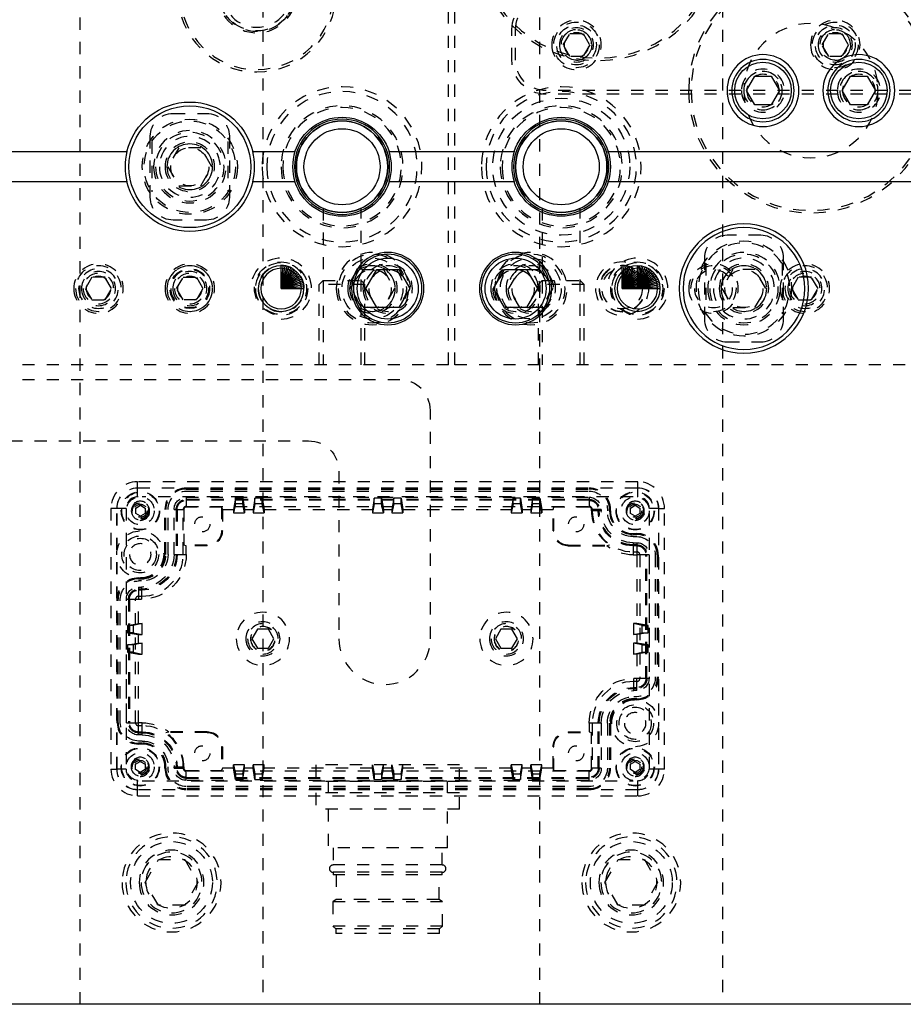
# Model space of a CAD drawing. Header units: inches. Extents: x 3 to 351, y 4 to 271.
# Tile 516 of 530: x 305.42 to 312.67, y 146.17 to 154.26. Entities that reach past the tile are written whole.
import ezdxf

# ---------------------------------------------------------------- set-up
doc = ezdxf.new("R2010")
doc.units = ezdxf.units.IN
doc.header["$LTSCALE"] = 0.5
doc.header["$MEASUREMENT"] = 0
doc.linetypes.add('HIDDEN', pattern=[0.225, 0.15, -0.075])
doc.layers.add('MFB', color=7, linetype='Continuous')

msp = doc.modelspace()

# ---------------------------------------------------------------- linework, layer by layer
at = {"layer": 'MFB', "color": 254, "linetype": 'HIDDEN'}
for p, q in [((305.9125, 146.1736), (305.9125, 166.1736)), ((307.4125, 166.1736), (307.4125, 146.1736)), ((309.6875, 146.1736), (309.6875, 166.1736)), ((311.1875, 166.1736), (311.1875, 146.1736)), ((308.9375, 151.4236), (308.9375, 160.9236)), ((308.9875, 151.4236), (308.9875, 160.9236)), ((309.4575, 153.9236), (309.4575, 154.1736)), ((309.4875, 153.9236), (309.4875, 154.1736)), ((309.8793, 154.0486), (309.9334, 154.1423)), ((309.9334, 154.1423), (310.0416, 154.1423)), ((310.0416, 154.1423), (310.0958, 154.0486)), ((312.0043, 154.0486), (312.0584, 154.1423)), ((312.0584, 154.1423), (312.1666, 154.1423)), ((312.1666, 154.1423), (312.2208, 154.0486)), ((309.9334, 153.9548), (309.8793, 154.0486)), ((310.0958, 154.0486), (310.0416, 153.9548)), ((312.0584, 153.9548), (312.0043, 154.0486)), ((312.2208, 154.0486), (312.1666, 153.9548)), ((310.0416, 153.9548), (309.9334, 153.9548)), ((312.1666, 153.9548), (312.0584, 153.9548)), ((316.3375, 153.6736), (309.7375, 153.6736)), ((316.3375, 153.6436), (309.7375, 153.6436)), ((306.675, 153.4861), (306.95, 153.4861)), ((306.4875, 152.7986), (306.4875, 153.2986)), ((306.5, 153.2559), (306.5, 152.8413)), ((307.125, 153.2559), (307.125, 152.8413)), ((307.1375, 153.2986), (307.1375, 152.7986)), ((306.7223, 153.2048), (306.6321, 153.0486)), ((306.9027, 153.2048), (306.7223, 153.2048)), ((306.9929, 153.0486), (306.9027, 153.2048)), ((306.6321, 153.0486), (306.7223, 152.8923)), ((306.9027, 152.8923), (306.9929, 153.0486)), ((306.7223, 152.8923), (306.9027, 152.8923)), ((307.9063, 152.7076), (307.9063, 151.4236)), ((308.2188, 151.4236), (308.2188, 152.7076)), ((309.7063, 152.7076), (309.7063, 151.4236)), ((310.0188, 151.4236), (310.0188, 152.7076)), ((306.95, 152.6111), (306.675, 152.6111)), ((311.5, 152.4861), (311.225, 152.4861)), ((311.0375, 152.2986), (311.0375, 151.7986)), ((311.6875, 151.7986), (311.6875, 152.2986)), ((308.1321, 152.0486), (308.2223, 152.2048)), ((308.2223, 152.2048), (308.3473, 152.2048)), ((308.4027, 152.2048), (308.4929, 152.0486)), ((309.4321, 152.0486), (309.5223, 152.2048)), ((309.5777, 152.2048), (309.7027, 152.2048)), ((309.7027, 152.2048), (309.7929, 152.0486)), ((311.05, 152.2559), (311.05, 151.8413)), ((311.2723, 152.2048), (311.1821, 152.0486)), ((311.4527, 152.2048), (311.2723, 152.2048)), ((311.5429, 152.0486), (311.4527, 152.2048)), ((311.675, 152.2559), (311.675, 151.8413)), ((306.0084, 152.1423), (305.9543, 152.0486)), ((306.1166, 152.1423), (306.0084, 152.1423)), ((306.1708, 152.0486), (306.1166, 152.1423)), ((306.7043, 152.0486), (306.7584, 152.1423)), ((306.7584, 152.1423), (306.8666, 152.1423)), ((306.8666, 152.1423), (306.9208, 152.0486)), ((307.9063, 152.1139), (307.875, 152.0827)), ((307.9063, 152.1139), (308.2188, 152.1139)), ((308.2188, 152.1139), (308.25, 152.0827)), ((309.7063, 152.1139), (309.675, 152.0827)), ((309.7063, 152.1139), (310.0188, 152.1139)), ((310.0188, 152.1139), (310.05, 152.0827)), ((311.8084, 152.1423), (311.7543, 152.0486)), ((311.9166, 152.1423), (311.8084, 152.1423)), ((311.9708, 152.0486), (311.9166, 152.1423)), ((305.9543, 152.0486), (306.0084, 151.9548)), ((306.1166, 151.9548), (306.1708, 152.0486)), ((306.7584, 151.9548), (306.7043, 152.0486)), ((306.9208, 152.0486), (306.8666, 151.9548)), ((307.875, 151.4236), (307.875, 152.0827)), ((308.25, 152.0827), (307.875, 152.0827)), ((308.2223, 151.8923), (308.1321, 152.0486)), ((308.25, 151.4236), (308.25, 152.0827)), ((308.4929, 152.0486), (308.4027, 151.8923)), ((309.5223, 151.8923), (309.4321, 152.0486)), ((309.675, 151.4236), (309.675, 152.0827)), ((310.05, 152.0827), (309.675, 152.0827)), ((309.7929, 152.0486), (309.7027, 151.8923)), ((310.05, 151.4236), (310.05, 152.0827)), ((311.1821, 152.0486), (311.2723, 151.8923)), ((311.4527, 151.8923), (311.5429, 152.0486)), ((311.7543, 152.0486), (311.8084, 151.9548)), ((311.9166, 151.9548), (311.9708, 152.0486)), ((306.0084, 151.9548), (306.1166, 151.9548)), ((306.8666, 151.9548), (306.7584, 151.9548)), ((311.8084, 151.9548), (311.9166, 151.9548)), ((308.3473, 151.8923), (308.2223, 151.8923)), ((309.7027, 151.8923), (309.5777, 151.8923)), ((311.2723, 151.8923), (311.4527, 151.8923)), ((311.225, 151.6111), (311.5, 151.6111)), ((308.9375, 151.4236), (295.4875, 151.4236)), ((317.0875, 151.4236), (308.9875, 151.4236)), ((308.5375, 151.2986), (295.7375, 151.2986)), ((308.7875, 149.1736), (308.7875, 151.0486)), ((295.7375, 150.7986), (307.7875, 150.7986)), ((308.0375, 150.5486), (308.0375, 149.1736)), ((310.491, 150.4626), (306.384, 150.4626)), ((306.384, 150.4126), (306.384, 150.4626)), ((306.384, 150.4133), (310.491, 150.4133)), ((306.384, 150.3383), (306.384, 150.4126)), ((306.384, 150.4126), (310.491, 150.4126)), ((306.7835, 150.4106), (310.0915, 150.4106)), ((310.491, 150.4126), (310.491, 150.4626)), ((310.491, 150.3383), (310.491, 150.4126)), ((306.3886, 150.3383), (306.384, 150.3383)), ((310.4526, 150.3383), (306.4225, 150.3383)), ((306.7835, 150.4031), (310.0915, 150.4031)), ((306.7835, 150.3856), (310.0915, 150.3856)), ((306.7835, 150.3356), (306.7835, 150.2554)), ((306.7835, 150.3356), (310.0915, 150.3356)), ((307.187, 150.3277), (307.1716, 150.2359)), ((307.247, 150.3277), (307.187, 150.3277)), ((307.187, 150.2806), (307.187, 150.3277)), ((307.247, 150.3277), (307.2625, 150.2359)), ((307.247, 150.2806), (307.247, 150.3277)), ((307.347, 150.3277), (307.3316, 150.2359)), ((307.407, 150.3277), (307.347, 150.3277)), ((307.347, 150.2806), (307.347, 150.3277)), ((307.407, 150.3277), (307.4225, 150.2359)), ((307.407, 150.2806), (307.407, 150.3277)), ((308.327, 150.3277), (308.3116, 150.2359)), ((308.387, 150.3277), (308.327, 150.3277)), ((308.327, 150.2806), (308.327, 150.3277)), ((308.387, 150.3277), (308.4025, 150.2359)), ((308.387, 150.2806), (308.387, 150.3277)), ((308.487, 150.3277), (308.4716, 150.2359)), ((308.547, 150.3277), (308.487, 150.3277)), ((308.487, 150.2806), (308.487, 150.3277)), ((308.547, 150.3277), (308.5625, 150.2359)), ((308.547, 150.2806), (308.547, 150.3277)), ((309.467, 150.3277), (309.4516, 150.2359)), ((309.527, 150.3277), (309.467, 150.3277)), ((309.467, 150.2806), (309.467, 150.3277)), ((309.527, 150.3277), (309.5425, 150.2359)), ((309.527, 150.2806), (309.527, 150.3277)), ((309.627, 150.3277), (309.6116, 150.2359)), ((309.687, 150.3277), (309.627, 150.3277)), ((309.627, 150.2806), (309.627, 150.3277)), ((309.687, 150.3277), (309.7025, 150.2359)), ((309.687, 150.2806), (309.687, 150.3277)), ((310.0915, 150.3356), (310.0915, 150.2554)), ((310.491, 150.3383), (310.4865, 150.3383)), ((306.368, 150.2471), (306.407, 150.2697)), ((306.368, 150.202), (306.368, 150.2471)), ((306.407, 150.2697), (306.4461, 150.2471)), ((306.4461, 150.2471), (306.4461, 150.202)), ((310.0915, 150.3181), (306.7835, 150.3181)), ((310.0915, 150.3106), (306.7835, 150.3106)), ((306.7835, 150.2606), (310.0915, 150.2606)), ((307.0735, 150.2554), (306.7835, 150.2554)), ((307.0735, 150.2554), (307.08, 150.2359)), ((307.0735, 150.2554), (307.0735, 150.0611)), ((307.187, 150.2806), (307.1716, 150.2086)), ((307.247, 150.2806), (307.187, 150.2806)), ((307.2625, 150.2086), (307.247, 150.2806)), ((307.347, 150.2806), (307.3316, 150.2086)), ((307.407, 150.2806), (307.347, 150.2806)), ((307.4225, 150.2086), (307.407, 150.2806)), ((308.327, 150.2806), (308.3116, 150.2086)), ((308.387, 150.2806), (308.327, 150.2806)), ((308.4025, 150.2086), (308.387, 150.2806)), ((308.487, 150.2806), (308.4716, 150.2086)), ((308.547, 150.2806), (308.487, 150.2806)), ((308.5625, 150.2086), (308.547, 150.2806)), ((309.467, 150.2806), (309.4516, 150.2086)), ((309.527, 150.2806), (309.467, 150.2806)), ((309.5425, 150.2086), (309.527, 150.2806)), ((309.627, 150.2806), (309.6116, 150.2086)), ((309.687, 150.2806), (309.627, 150.2806)), ((309.7025, 150.2086), (309.687, 150.2806)), ((309.795, 150.2359), (309.8015, 150.2554)), ((310.0915, 150.2554), (309.8015, 150.2554)), ((309.8015, 150.0611), (309.8015, 150.2554)), ((310.4305, 150.2471), (310.4695, 150.2697)), ((310.4305, 150.202), (310.4305, 150.2471)), ((310.4695, 150.2697), (310.5086, 150.2471)), ((310.5086, 150.2471), (310.5086, 150.202)), ((306.165, 150.2436), (306.165, 148.1036)), ((306.215, 150.2436), (306.165, 150.2436)), ((306.2143, 148.1036), (306.2143, 150.2436)), ((306.2893, 150.2436), (306.215, 150.2436)), ((306.215, 148.1036), (306.215, 150.2436)), ((306.2893, 150.2436), (306.2893, 148.1036)), ((306.407, 150.1795), (306.368, 150.202)), ((306.4461, 150.202), (306.407, 150.1795)), ((306.6085, 149.8666), (306.6085, 150.2356)), ((306.616, 149.8666), (306.616, 150.2356)), ((306.6335, 149.8666), (306.6335, 150.2356)), ((306.6835, 150.2356), (306.7637, 150.2356)), ((306.6835, 149.8666), (306.6835, 150.2356)), ((306.701, 150.2356), (306.701, 149.8666)), ((306.7085, 150.2356), (306.7085, 149.8666)), ((306.7585, 149.8666), (306.7585, 150.2356)), ((306.7637, 150.2356), (306.7637, 149.9426)), ((307.08, 150.2359), (307.1716, 150.2359)), ((307.08, 150.2359), (307.08, 150.0611)), ((307.1716, 150.2359), (307.1716, 150.2086)), ((307.1716, 150.2086), (307.2625, 150.2086)), ((307.2625, 150.2359), (307.3316, 150.2359)), ((307.2625, 150.2359), (307.2625, 150.2086)), ((307.3316, 150.2359), (307.3316, 150.2086)), ((307.3316, 150.2086), (307.4225, 150.2086)), ((307.4225, 150.2359), (308.3116, 150.2359)), ((307.4225, 150.2359), (307.4225, 150.2086)), ((308.3116, 150.2359), (308.3116, 150.2086)), ((308.3116, 150.2086), (308.4025, 150.2086)), ((308.4025, 150.2359), (308.4716, 150.2359)), ((308.4025, 150.2359), (308.4025, 150.2086)), ((308.4716, 150.2359), (308.4716, 150.2086)), ((308.4716, 150.2086), (308.5625, 150.2086)), ((308.5625, 150.2359), (309.4516, 150.2359)), ((308.5625, 150.2359), (308.5625, 150.2086)), ((309.4516, 150.2359), (309.4516, 150.2086)), ((309.4516, 150.2086), (309.5425, 150.2086)), ((309.5425, 150.2359), (309.6116, 150.2359)), ((309.5425, 150.2359), (309.5425, 150.2086)), ((309.6116, 150.2359), (309.6116, 150.2086)), ((309.6116, 150.2086), (309.7025, 150.2086)), ((309.7025, 150.2359), (309.795, 150.2359)), ((309.7025, 150.2359), (309.7025, 150.2086)), ((309.795, 150.0611), (309.795, 150.2359)), ((310.1915, 150.2356), (310.1113, 150.2356)), ((310.1113, 150.2246), (310.1113, 150.2356)), ((310.1915, 150.2246), (310.1113, 150.2246)), ((310.1165, 150.2246), (310.1165, 150.2356)), ((310.1665, 150.2246), (310.1665, 150.2356)), ((310.174, 150.2246), (310.174, 150.2356)), ((310.1915, 150.2356), (310.1915, 150.2246)), ((310.2415, 150.2356), (310.2415, 150.2246)), ((310.259, 150.2246), (310.259, 150.2356)), ((310.2665, 150.2246), (310.2665, 150.2356)), ((310.4695, 150.1795), (310.4305, 150.202)), ((310.5086, 150.202), (310.4695, 150.1795)), ((310.66, 150.2436), (310.5858, 150.2436)), ((310.5858, 148.1036), (310.5858, 150.2436)), ((310.66, 150.2436), (310.66, 148.1036)), ((310.66, 150.2436), (310.71, 150.2436)), ((310.6607, 150.2436), (310.6607, 148.1036)), ((310.71, 148.1036), (310.71, 150.2436)), ((307.08, 150.0611), (307.0735, 150.0611)), ((309.795, 150.0611), (309.8015, 150.0611)), ((310.4535, 150.0376), (310.483, 150.0376)), ((310.4535, 150.0301), (310.483, 150.0301)), ((310.4535, 150.0126), (310.483, 150.0126)), ((306.7832, 149.9361), (306.7637, 149.9426)), ((306.955, 149.9426), (306.7637, 149.9426)), ((306.7832, 149.8666), (306.7832, 149.9361)), ((306.955, 149.9361), (306.7832, 149.9361)), ((306.955, 149.9361), (306.955, 149.9426)), ((309.92, 149.9426), (310.2597, 149.9426)), ((309.92, 149.9361), (309.92, 149.9426)), ((309.92, 149.9361), (310.2354, 149.9361)), ((310.2597, 149.9426), (310.2354, 149.9361)), ((310.4535, 149.9626), (310.483, 149.9626)), ((310.4535, 149.9626), (310.4535, 149.8629)), ((310.483, 149.9451), (310.4535, 149.9451)), ((310.483, 149.9376), (310.4535, 149.9376)), ((310.483, 149.9626), (310.483, 149.8629)), ((306.6835, 149.8666), (306.7832, 149.8666)), ((310.4535, 149.8876), (310.483, 149.8876)), ((310.4535, 149.8629), (310.483, 149.8629)), ((310.583, 149.8626), (310.4833, 149.8626)), ((310.4833, 149.8626), (310.4833, 149.299)), ((310.508, 149.8626), (310.508, 148.8486)), ((310.558, 148.8486), (310.558, 149.8626)), ((310.5655, 148.8486), (310.5655, 149.8626)), ((310.583, 149.8626), (310.583, 148.8486)), ((310.633, 149.8626), (310.633, 148.8486)), ((310.6505, 149.8626), (310.6505, 148.8486)), ((310.658, 149.8626), (310.658, 148.8486)), ((306.392, 149.6736), (306.4155, 149.6736)), ((306.392, 149.6661), (306.4155, 149.6661)), ((306.4155, 149.6486), (306.392, 149.6486)), ((306.392, 149.5986), (306.392, 149.4989)), ((306.392, 149.5986), (306.4155, 149.5986)), ((306.4155, 149.5811), (306.392, 149.5811)), ((306.4155, 149.5736), (306.392, 149.5736)), ((306.392, 149.5236), (306.4155, 149.5236)), ((306.4155, 149.5986), (306.4155, 149.4989)), ((306.217, 148.4846), (306.217, 149.4986)), ((306.2245, 148.4846), (306.2245, 149.4986)), ((306.242, 148.4846), (306.242, 149.4986)), ((306.292, 148.4846), (306.292, 149.4986)), ((306.292, 149.4986), (306.3917, 149.4986)), ((306.3095, 149.4986), (306.3095, 148.4846)), ((306.317, 149.4986), (306.317, 148.4846)), ((306.367, 148.4846), (306.367, 149.4986)), ((306.3917, 149.299), (306.3917, 149.4986)), ((306.392, 149.4989), (306.4155, 149.4989)), ((306.2999, 149.2836), (306.3917, 149.299)), ((306.2999, 149.2836), (306.2999, 149.2236)), ((306.347, 149.2836), (306.2999, 149.2836)), ((306.4205, 149.299), (306.347, 149.2836)), ((306.347, 149.2836), (306.347, 149.2236)), ((306.3917, 149.299), (306.4205, 149.299)), ((306.4205, 149.2081), (306.4205, 149.299)), ((310.528, 149.2836), (310.4545, 149.299)), ((310.4545, 149.299), (310.4545, 149.2081)), ((310.4833, 149.299), (310.4545, 149.299)), ((310.5752, 149.2836), (310.4833, 149.299)), ((310.528, 149.2236), (310.528, 149.2836)), ((310.528, 149.2836), (310.5752, 149.2836)), ((310.5752, 149.2236), (310.5752, 149.2836)), ((306.2999, 149.2236), (306.3917, 149.2081)), ((306.347, 149.2236), (306.2999, 149.2236)), ((306.347, 149.2236), (306.4205, 149.2081)), ((306.3917, 149.139), (306.3917, 149.2081)), ((306.3917, 149.2081), (306.4205, 149.2081)), ((307.3675, 149.2516), (307.3224, 149.1736)), ((307.4575, 149.2516), (307.3675, 149.2516)), ((307.5026, 149.1736), (307.4575, 149.2516)), ((309.3675, 149.2516), (309.3224, 149.1736)), ((309.4575, 149.2516), (309.3675, 149.2516)), ((309.5026, 149.1736), (309.4575, 149.2516)), ((310.4545, 149.2081), (310.528, 149.2236)), ((310.4833, 149.2081), (310.4545, 149.2081)), ((310.5752, 149.2236), (310.4833, 149.2081)), ((310.4833, 149.2081), (310.4833, 149.139)), ((310.528, 149.2236), (310.5752, 149.2236)), ((306.2999, 149.1236), (306.3917, 149.139)), ((306.2999, 149.1236), (306.2999, 149.0636)), ((306.347, 149.1236), (306.2999, 149.1236)), ((306.4205, 149.139), (306.347, 149.1236)), ((306.347, 149.1236), (306.347, 149.0636)), ((306.3917, 149.139), (306.4205, 149.139)), ((306.4205, 149.0481), (306.4205, 149.139)), ((307.3224, 149.1736), (307.3675, 149.0956)), ((307.4575, 149.0956), (307.5026, 149.1736)), ((309.3224, 149.1736), (309.3675, 149.0956)), ((309.4575, 149.0956), (309.5026, 149.1736)), ((310.528, 149.1236), (310.4545, 149.139)), ((310.4833, 149.139), (310.4545, 149.139)), ((310.4545, 149.139), (310.4545, 149.0481)), ((310.5752, 149.1236), (310.4833, 149.139)), ((310.528, 149.1236), (310.5752, 149.1236)), ((310.528, 149.0636), (310.528, 149.1236)), ((310.5752, 149.0636), (310.5752, 149.1236)), ((306.2999, 149.0636), (306.3917, 149.0481)), ((306.347, 149.0636), (306.2999, 149.0636)), ((306.347, 149.0636), (306.4205, 149.0481)), ((306.3917, 148.4846), (306.3917, 149.0481)), ((306.3917, 149.0481), (306.4205, 149.0481)), ((307.3675, 149.0956), (307.4575, 149.0956)), ((309.3675, 149.0956), (309.4575, 149.0956)), ((310.4545, 149.0481), (310.528, 149.0636)), ((310.4833, 149.0481), (310.4545, 149.0481)), ((310.5752, 149.0636), (310.4833, 149.0481)), ((310.4833, 149.0481), (310.4833, 148.8486)), ((310.528, 149.0636), (310.5752, 149.0636)), ((310.4595, 148.7486), (310.4595, 148.8483)), ((310.483, 148.8483), (310.4595, 148.8483)), ((310.483, 148.8236), (310.4595, 148.8236)), ((310.483, 148.7486), (310.483, 148.8483)), ((310.583, 148.8486), (310.4833, 148.8486)), ((310.4595, 148.7736), (310.483, 148.7736)), ((310.4595, 148.7661), (310.483, 148.7661)), ((310.483, 148.7486), (310.4595, 148.7486)), ((310.483, 148.6986), (310.4595, 148.6986)), ((310.483, 148.6811), (310.4595, 148.6811)), ((310.483, 148.6736), (310.4595, 148.6736)), ((306.292, 148.4846), (306.3917, 148.4846)), ((306.392, 148.3846), (306.392, 148.4843)), ((306.4215, 148.4843), (306.392, 148.4843)), ((306.4215, 148.3846), (306.4215, 148.4843)), ((310.1915, 148.4806), (310.0918, 148.4806)), ((310.0918, 148.4806), (310.0918, 148.4111)), ((310.1165, 148.4806), (310.1165, 148.1116)), ((310.1665, 148.1116), (310.1665, 148.4806)), ((310.174, 148.1116), (310.174, 148.4806)), ((310.1915, 148.4806), (310.1915, 148.1116)), ((310.2415, 148.4806), (310.2415, 148.1116)), ((310.259, 148.4806), (310.259, 148.1116)), ((310.2665, 148.4806), (310.2665, 148.1116)), ((306.4215, 148.4596), (306.392, 148.4596)), ((306.392, 148.4096), (306.4215, 148.4096)), ((306.392, 148.4021), (306.4215, 148.4021)), ((306.6153, 148.4046), (306.6396, 148.4111)), ((306.955, 148.4046), (306.6153, 148.4046)), ((306.955, 148.4111), (306.6396, 148.4111)), ((306.955, 148.4111), (306.955, 148.4046)), ((309.92, 148.4111), (309.92, 148.4046)), ((309.92, 148.4111), (310.0918, 148.4111)), ((309.92, 148.4046), (310.1113, 148.4046)), ((310.0918, 148.4111), (310.1113, 148.4046)), ((310.1113, 148.1116), (310.1113, 148.4046)), ((306.4215, 148.3846), (306.392, 148.3846)), ((306.4215, 148.3346), (306.392, 148.3346)), ((306.4215, 148.3171), (306.392, 148.3171)), ((306.4215, 148.3096), (306.392, 148.3096)), ((307.0735, 148.2861), (307.0735, 148.0918)), ((307.08, 148.2861), (307.0735, 148.2861)), ((307.08, 148.2861), (307.08, 148.1113)), ((309.795, 148.1113), (309.795, 148.2861)), ((309.795, 148.2861), (309.8015, 148.2861)), ((309.8015, 148.0918), (309.8015, 148.2861)), ((306.3665, 148.1451), (306.4055, 148.1677)), ((306.3665, 148.1), (306.3665, 148.1451)), ((306.4055, 148.1677), (306.4446, 148.1451)), ((306.4446, 148.1451), (306.4446, 148.1)), ((310.4305, 148.1451), (310.4695, 148.1677)), ((310.4305, 148.1), (310.4305, 148.1451)), ((310.4695, 148.1677), (310.5086, 148.1451)), ((310.5086, 148.1451), (310.5086, 148.1)), ((306.165, 148.1036), (306.215, 148.1036)), ((306.2893, 148.1036), (306.215, 148.1036)), ((306.4055, 148.0775), (306.3665, 148.1)), ((306.4446, 148.1), (306.4055, 148.0775)), ((306.6085, 148.1116), (306.6085, 148.1226)), ((306.616, 148.1116), (306.616, 148.1226)), ((306.6335, 148.1116), (306.6335, 148.1226)), ((306.6835, 148.1116), (306.6835, 148.1226)), ((306.6835, 148.1226), (306.7637, 148.1226)), ((306.6835, 148.1116), (306.7637, 148.1116)), ((306.701, 148.1226), (306.701, 148.1116)), ((306.7085, 148.1226), (306.7085, 148.1116)), ((306.7585, 148.1116), (306.7585, 148.1226)), ((306.7637, 148.1226), (306.7637, 148.1116)), ((306.7835, 148.0116), (306.7835, 148.0918)), ((306.7835, 148.0918), (307.0735, 148.0918)), ((310.0915, 148.0866), (306.7835, 148.0866)), ((307.08, 148.1113), (307.0735, 148.0918)), ((307.1716, 148.1113), (307.08, 148.1113)), ((307.1716, 148.1386), (307.187, 148.0666)), ((307.2625, 148.1386), (307.1716, 148.1386)), ((307.1716, 148.1113), (307.1716, 148.1386)), ((307.187, 148.0194), (307.1716, 148.1113)), ((307.187, 148.0666), (307.247, 148.0666)), ((307.187, 148.0666), (307.187, 148.0194)), ((307.247, 148.0666), (307.2625, 148.1386)), ((307.247, 148.0194), (307.2625, 148.1113)), ((307.247, 148.0666), (307.247, 148.0194)), ((307.2625, 148.1113), (307.2625, 148.1386)), ((307.3316, 148.1113), (307.2625, 148.1113)), ((307.3316, 148.1386), (307.347, 148.0666)), ((307.4225, 148.1386), (307.3316, 148.1386)), ((307.3316, 148.1113), (307.3316, 148.1386)), ((307.347, 148.0194), (307.3316, 148.1113)), ((307.347, 148.0666), (307.407, 148.0666)), ((307.347, 148.0666), (307.347, 148.0194)), ((307.407, 148.0666), (307.4225, 148.1386)), ((307.407, 148.0194), (307.4225, 148.1113)), ((307.407, 148.0666), (307.407, 148.0194)), ((307.4225, 148.1113), (307.4225, 148.1386)), ((308.3116, 148.1113), (307.4225, 148.1113)), ((309.0275, 148.1379), (307.8475, 148.1379)), ((307.8475, 148.1379), (307.8475, 148.0029)), ((308.3116, 148.1386), (308.327, 148.0666)), ((308.3116, 148.1113), (308.3116, 148.1386)), ((308.327, 148.0194), (308.3116, 148.1113)), ((308.327, 148.0666), (308.387, 148.0666)), ((308.327, 148.0666), (308.327, 148.0194)), ((308.387, 148.0666), (308.4025, 148.1386)), ((308.387, 148.0194), (308.4025, 148.1113)), ((308.387, 148.0666), (308.387, 148.0194)), ((308.4025, 148.1113), (308.4025, 148.1386)), ((308.4716, 148.1113), (308.4025, 148.1113)), ((308.4716, 148.1386), (308.487, 148.0666)), ((308.4716, 148.1113), (308.4716, 148.1386)), ((308.487, 148.0194), (308.4716, 148.1113)), ((308.487, 148.0666), (308.547, 148.0666)), ((308.487, 148.0666), (308.487, 148.0194)), ((308.547, 148.0666), (308.5625, 148.1386)), ((308.547, 148.0194), (308.5625, 148.1113)), ((308.547, 148.0666), (308.547, 148.0194)), ((308.5625, 148.1113), (308.5625, 148.1386)), ((309.4516, 148.1113), (308.5625, 148.1113)), ((309.0275, 148.0029), (309.0275, 148.1379)), ((309.4516, 148.1386), (309.467, 148.0666)), ((309.5425, 148.1386), (309.4516, 148.1386)), ((309.4516, 148.1113), (309.4516, 148.1386)), ((309.467, 148.0194), (309.4516, 148.1113)), ((309.467, 148.0666), (309.527, 148.0666)), ((309.467, 148.0666), (309.467, 148.0194)), ((309.527, 148.0666), (309.5425, 148.1386)), ((309.527, 148.0194), (309.5425, 148.1113)), ((309.527, 148.0666), (309.527, 148.0194)), ((309.5425, 148.1113), (309.5425, 148.1386)), ((309.6116, 148.1113), (309.5425, 148.1113)), ((309.6116, 148.1386), (309.627, 148.0666)), ((309.7025, 148.1386), (309.6116, 148.1386)), ((309.6116, 148.1113), (309.6116, 148.1386)), ((309.627, 148.0194), (309.6116, 148.1113)), ((309.627, 148.0666), (309.687, 148.0666)), ((309.627, 148.0666), (309.627, 148.0194)), ((309.687, 148.0666), (309.7025, 148.1386)), ((309.687, 148.0194), (309.7025, 148.1113)), ((309.687, 148.0666), (309.687, 148.0194)), ((309.7025, 148.1113), (309.7025, 148.1386)), ((309.795, 148.1113), (309.7025, 148.1113)), ((309.8015, 148.0918), (309.795, 148.1113)), ((309.8015, 148.0918), (310.0915, 148.0918)), ((310.0915, 148.0116), (310.0915, 148.0918)), ((310.1915, 148.1116), (310.1113, 148.1116)), ((310.4695, 148.0775), (310.4305, 148.1)), ((310.5086, 148.1), (310.4695, 148.0775)), ((310.66, 148.1036), (310.5858, 148.1036)), ((310.71, 148.1036), (310.66, 148.1036)), ((306.384, 147.9346), (306.384, 148.0088)), ((306.384, 148.0088), (306.3886, 148.0088)), ((306.4225, 148.0088), (310.4526, 148.0088)), ((306.7835, 148.0366), (310.0915, 148.0366)), ((306.7835, 148.0291), (310.0915, 148.0291)), ((310.0915, 148.0116), (306.7835, 148.0116)), ((307.187, 148.0194), (307.247, 148.0194)), ((307.347, 148.0194), (307.407, 148.0194)), ((309.0275, 148.0029), (307.8475, 148.0029)), ((307.9475, 148.0029), (307.9475, 147.9092)), ((308.327, 148.0194), (308.387, 148.0194)), ((308.487, 148.0194), (308.547, 148.0194)), ((308.9275, 147.9092), (308.9275, 148.0029)), ((309.467, 148.0194), (309.527, 148.0194)), ((309.627, 148.0194), (309.687, 148.0194)), ((310.4865, 148.0088), (310.491, 148.0088)), ((310.491, 147.9346), (310.491, 148.0088)), ((310.491, 147.9346), (306.384, 147.9346)), ((306.384, 147.8846), (306.384, 147.9346)), ((310.491, 147.9339), (306.384, 147.9339)), ((310.0915, 147.9616), (306.7835, 147.9616)), ((310.0915, 147.9441), (306.7835, 147.9441)), ((310.0915, 147.9366), (306.7835, 147.9366)), ((309.0275, 147.9092), (307.8475, 147.9092)), ((307.8475, 147.9092), (307.8475, 147.7742)), ((309.0275, 147.7742), (309.0275, 147.9092)), ((310.491, 147.8846), (310.491, 147.9346)), ((306.384, 147.8846), (310.491, 147.8846)), ((309.0275, 147.7742), (307.8475, 147.7742)), ((307.9475, 147.7742), (307.9475, 147.4572)), ((308.9275, 147.4572), (308.9275, 147.7742)), ((308.9275, 147.4572), (307.9475, 147.4572)), ((307.9895, 147.4572), (307.9895, 147.3172)), ((308.8855, 147.3172), (308.8855, 147.4572)), ((306.446, 147.1736), (306.5543, 147.3611)), ((306.5543, 147.3611), (306.7708, 147.3611)), ((306.7708, 147.3611), (306.879, 147.1736)), ((310.221, 147.1736), (310.3293, 147.3611)), ((310.3293, 147.3611), (310.5458, 147.3611)), ((310.5458, 147.3611), (310.654, 147.1736)), ((308.8855, 147.3172), (307.9895, 147.3172)), ((308.8855, 147.2572), (307.9895, 147.2572)), ((307.9895, 147.2572), (307.9895, 147.2372)), ((308.8855, 147.2372), (308.8855, 147.2572)), ((308.8855, 147.2372), (307.9895, 147.2372)), ((308.0155, 147.2372), (308.0155, 147.0342)), ((308.8595, 147.0342), (308.8595, 147.2372)), ((306.5543, 146.9861), (306.446, 147.1736)), ((306.879, 147.1736), (306.7708, 146.9861)), ((310.3293, 146.9861), (310.221, 147.1736)), ((310.654, 147.1736), (310.5458, 146.9861)), ((308.0155, 147.0342), (307.9865, 147.0142)), ((308.8885, 147.0142), (307.9865, 147.0142)), ((307.9865, 147.0142), (307.9865, 146.8142)), ((308.8595, 147.0342), (308.0155, 147.0342)), ((308.8885, 147.0142), (308.8595, 147.0342)), ((308.8885, 146.8142), (308.8885, 147.0142)), ((306.7708, 146.9861), (306.5543, 146.9861)), ((310.5458, 146.9861), (310.3293, 146.9861)), ((308.8885, 146.8142), (307.9865, 146.8142)), ((307.9865, 146.8142), (308.0115, 146.7942)), ((308.8635, 146.7942), (308.0115, 146.7942)), ((308.0115, 146.7942), (308.0115, 146.7542)), ((308.8635, 146.7942), (308.8885, 146.8142)), ((308.8635, 146.7542), (308.8635, 146.7942)), ((308.8635, 146.7542), (308.0115, 146.7542))]:
    msp.add_line(p, q, dxfattribs=at)
at = {"layer": 'MFB', "color": 132, "linetype": 'Continuous'}
for p, q in [((311.3824, 153.6736), (311.4506, 153.7917)), ((311.4506, 153.7917), (311.587, 153.7917)), ((311.587, 153.7917), (311.6552, 153.6736)), ((312.1698, 153.6736), (312.238, 153.7917)), ((312.238, 153.7917), (312.3744, 153.7917)), ((312.3744, 153.7917), (312.4426, 153.6736)), ((311.4506, 153.5555), (311.3824, 153.6736)), ((311.6552, 153.6736), (311.587, 153.5555)), ((312.238, 153.5555), (312.1698, 153.6736)), ((312.4426, 153.6736), (312.3744, 153.5555)), ((311.587, 153.5555), (311.4506, 153.5555)), ((312.3744, 153.5555), (312.238, 153.5555)), ((308.2571, 152.0486), (308.3473, 152.2048)), ((308.3473, 152.2048), (308.5277, 152.2048)), ((308.5277, 152.2048), (308.6179, 152.0486)), ((309.3071, 152.0486), (309.3973, 152.2048)), ((309.3973, 152.2048), (309.5777, 152.2048)), ((309.5777, 152.2048), (309.6679, 152.0486)), ((308.3473, 151.8923), (308.2571, 152.0486)), ((308.6179, 152.0486), (308.5277, 151.8923)), ((309.3973, 151.8923), (309.3071, 152.0486)), ((309.6679, 152.0486), (309.5777, 151.8923)), ((308.5277, 151.8923), (308.3473, 151.8923)), ((309.5777, 151.8923), (309.3973, 151.8923))]:
    msp.add_line(p, q, dxfattribs=at)
at = {"layer": 'MFB', "color": 254, "linetype": 'Continuous'}
for p, q in [((298.1289, 153.1736), (306.2962, 153.1736)), ((307.3289, 153.1736), (307.676, 153.1736)), ((308.4491, 153.1736), (309.476, 153.1736)), ((310.2491, 153.1736), (315.826, 153.1736)), ((306.2962, 152.9236), (298.1289, 152.9236)), ((307.676, 152.9236), (307.3289, 152.9236)), ((309.476, 152.9236), (308.4491, 152.9236)), ((315.826, 152.9236), (310.2491, 152.9236)), ((316.65, 146.1736), (299.525, 146.1736))]:
    msp.add_line(p, q, dxfattribs=at)
at = {"layer": 'MFB', "color": 100, "linetype": 'Continuous'}
for p, q in [((307.5625, 152.0486), (307.5625, 152.2361)), ((307.5625, 152.0486), (307.5789, 152.2354)), ((307.5625, 152.0486), (307.5951, 152.2332)), ((307.5625, 152.0486), (307.611, 152.2297)), ((307.5625, 152.0486), (307.6266, 152.2248)), ((307.5625, 152.0486), (307.6418, 152.2185)), ((307.5625, 152.0486), (307.6563, 152.211)), ((307.5625, 152.0486), (307.6701, 152.2022)), ((307.5625, 152.0486), (307.683, 152.1922)), ((310.3625, 152.0486), (310.3625, 152.2361)), ((310.3625, 152.0486), (310.3789, 152.2354)), ((310.3625, 152.0486), (310.3951, 152.2332)), ((310.3625, 152.0486), (310.411, 152.2297)), ((310.3625, 152.0486), (310.4266, 152.2248)), ((310.3625, 152.0486), (310.4418, 152.2185)), ((310.3625, 152.0486), (310.4563, 152.211)), ((310.3625, 152.0486), (310.4701, 152.2022)), ((310.3625, 152.0486), (310.483, 152.1922)), ((310.4875, 152.0486), (310.4875, 152.2361)), ((310.4875, 152.0486), (310.5039, 152.2354)), ((310.4875, 152.0486), (310.5201, 152.2332)), ((310.4875, 152.0486), (310.536, 152.2297)), ((310.4875, 152.0486), (310.5516, 152.2248)), ((310.4875, 152.0486), (310.5668, 152.2185)), ((310.4875, 152.0486), (310.5813, 152.211)), ((310.4875, 152.0486), (310.5951, 152.2022)), ((310.4875, 152.0486), (310.608, 152.1922)), ((307.5625, 152.0486), (307.6951, 152.1812)), ((307.5625, 152.0486), (307.7061, 152.1691)), ((307.5625, 152.0486), (307.7161, 152.1561)), ((307.5625, 152.0486), (307.7249, 152.1423)), ((307.5625, 152.0486), (307.7324, 152.1278)), ((307.5625, 152.0486), (307.7387, 152.1127)), ((310.3625, 152.0486), (310.4951, 152.1812)), ((310.3625, 152.0486), (310.5061, 152.1691)), ((310.3625, 152.0486), (310.5161, 152.1561)), ((310.3625, 152.0486), (310.5249, 152.1423)), ((310.3625, 152.0486), (310.5324, 152.1278)), ((310.3625, 152.0486), (310.5387, 152.1127)), ((310.4875, 152.0486), (310.6201, 152.1812)), ((310.4875, 152.0486), (310.6311, 152.1691)), ((310.4875, 152.0486), (310.6411, 152.1561)), ((310.4875, 152.0486), (310.6499, 152.1423)), ((310.4875, 152.0486), (310.6574, 152.1278)), ((310.4875, 152.0486), (310.6637, 152.1127)), ((307.5625, 152.0486), (307.7436, 152.0971)), ((307.5625, 152.0486), (307.7472, 152.0811)), ((307.5625, 152.0486), (307.7493, 152.0649)), ((307.5625, 152.0486), (307.75, 152.0486)), ((310.3625, 152.0486), (310.5436, 152.0971)), ((310.3625, 152.0486), (310.5472, 152.0811)), ((310.3625, 152.0486), (310.5493, 152.0649)), ((310.3625, 152.0486), (310.55, 152.0486)), ((310.4875, 152.0486), (310.6686, 152.0971)), ((310.4875, 152.0486), (310.6722, 152.0811)), ((310.4875, 152.0486), (310.6743, 152.0649)), ((310.4875, 152.0486), (310.675, 152.0486))]:
    msp.add_line(p, q, dxfattribs=at)
at = {"layer": 'MFB', "color": 254, "linetype": 'HIDDEN', "extrusion": (0, 0, -1)}
for centre, radius in [((-310.1625, 154.9236), 1.0039), ((-310.1625, 154.9236), 0.9843), ((-307.3625, 154.4761), 0.6496), ((-307.3625, 154.4761), 0.6299), ((-307.3625, 154.4761), 0.3281), ((-307.3625, 154.4761), 0.315), ((-307.3625, 154.4761), 0.2825), ((-311.9125, 153.6736), 1.0039), ((-311.9125, 153.6736), 0.9843), ((-309.9875, 154.0486), 0.2031), ((-311.9125, 153.6736), 0.5512), ((-312.1125, 154.0486), 0.2031), ((-309.9875, 154.0486), 0.1406), ((-309.9875, 154.0486), 0.1005), ((-312.1125, 154.0486), 0.1406), ((-312.1125, 154.0486), 0.1005), ((-311.5188, 153.6736), 0.1772), ((-311.5188, 153.6736), 0.1575), ((-311.5188, 153.6736), 0.1339), ((-312.3062, 153.6736), 0.1772), ((-312.3062, 153.6736), 0.1575), ((-312.3062, 153.6736), 0.1339), ((-308.0625, 153.0486), 0.6562), ((-308.0625, 153.0486), 0.6171), ((-309.8625, 153.0486), 0.6562), ((-309.8625, 153.0486), 0.6171), ((-308.0625, 153.0486), 0.5008), ((-308.0625, 153.0486), 0.5008), ((-308.0625, 153.0486), 0.4858), ((-309.8625, 153.0486), 0.5008), ((-309.8625, 153.0486), 0.5008), ((-309.8625, 153.0486), 0.4858), ((-306.8125, 153.0486), 0.2969), ((-306.8125, 153.0486), 0.2813), ((-306.8125, 153.0486), 0.25), ((-306.8125, 153.0486), 0.2031), ((-306.8125, 153.0486), 0.1875), ((-311.3625, 152.0486), 0.375), ((-308.3125, 152.0486), 0.2969), ((-308.3125, 152.0486), 0.2813), ((-309.6125, 152.0486), 0.2969), ((-309.6125, 152.0486), 0.2813), ((-310.3625, 152.0486), 0.2188), ((-311.3625, 152.0486), 0.2969), ((-311.3625, 152.0486), 0.2813), ((-311.3625, 152.0486), 0.25), ((-306.0625, 152.0486), 0.2031), ((-306.0625, 152.0486), 0.1875), ((-306.0625, 152.0486), 0.163), ((-306.0625, 152.0486), 0.1406), ((-306.8125, 152.0486), 0.2031), ((-306.8125, 152.0486), 0.1875), ((-306.8125, 152.0486), 0.1563), ((-306.8125, 152.0486), 0.1406), ((-307.5625, 152.0486), 0.211), ((-307.5625, 152.0486), 0.19), ((-308.3125, 152.0486), 0.2031), ((-308.3125, 152.0486), 0.1875), ((-308.3125, 152.0486), 0.1563), ((-308.4375, 152.0486), 0.2031), ((-308.4375, 152.0486), 0.1875), ((-308.4375, 152.0486), 0.1563), ((-309.4875, 152.0486), 0.2031), ((-309.4875, 152.0486), 0.1875), ((-309.4875, 152.0486), 0.1563), ((-309.6125, 152.0486), 0.2031), ((-309.6125, 152.0486), 0.1875), ((-309.6125, 152.0486), 0.1563), ((-310.3625, 152.0486), 0.19), ((-310.3625, 152.0486), 0.1875), ((-310.4875, 152.0486), 0.211), ((-311.1125, 152.0486), 0.2031), ((-311.1125, 152.0486), 0.1563), ((-311.3625, 152.0486), 0.2031), ((-311.3625, 152.0486), 0.1875), ((-311.8625, 152.0486), 0.2031), ((-311.8625, 152.0486), 0.1875), ((-311.8625, 152.0486), 0.163), ((-311.8625, 152.0486), 0.1406), ((-306.0625, 152.0486), 0.125), ((-306.0625, 152.0486), 0.1005), ((-306.8125, 152.0486), 0.125), ((-306.8125, 152.0486), 0.1005), ((-311.8625, 152.0486), 0.125), ((-311.8625, 152.0486), 0.1005), ((-306.407, 150.2246), 0.075), ((-310.4695, 150.2246), 0.075), ((-306.4055, 149.8666), 0.0885), ((-307.4125, 149.1736), 0.2185), ((-309.4125, 149.1736), 0.2185), ((-307.4125, 149.1736), 0.1406), ((-307.4125, 149.1736), 0.125), ((-309.4125, 149.1736), 0.1406), ((-309.4125, 149.1736), 0.125), ((-307.4125, 149.1736), 0.1015), ((-307.4125, 149.1736), 0.1005), ((-309.4125, 149.1736), 0.1015), ((-309.4125, 149.1736), 0.1005), ((-310.4695, 148.4806), 0.0885), ((-306.4055, 148.1226), 0.075), ((-310.4695, 148.1226), 0.075), ((-306.6625, 147.1736), 0.4062), ((-310.4375, 147.1736), 0.4062), ((-306.6625, 147.1736), 0.375), ((-310.4375, 147.1736), 0.375), ((-306.6625, 147.1736), 0.2656), ((-306.6625, 147.1736), 0.25), ((-310.4375, 147.1736), 0.2656), ((-310.4375, 147.1736), 0.25), ((-306.6625, 147.1736), 0.211), ((-310.4375, 147.1736), 0.211)]:
    msp.add_circle(centre, radius, dxfattribs=at)
at = {"layer": 'MFB', "color": 254, "linetype": 'HIDDEN'}
for centre, radius in [((307.3625, 154.4761), 0.3125), ((309.9875, 154.0486), 0.1875), ((309.9875, 154.0486), 0.163), ((312.1125, 154.0486), 0.1875), ((312.1125, 154.0486), 0.163), ((309.9875, 154.0486), 0.125), ((312.1125, 154.0486), 0.125), ((309.8625, 153.0486), 0.5625), ((306.8125, 153.0486), 0.3906), ((306.8125, 153.0486), 0.375), ((306.8125, 153.0486), 0.1563), ((311.3625, 152.0486), 0.3906), ((307.5625, 152.0486), 0.2187), ((308.3125, 152.0486), 0.25), ((309.6125, 152.0486), 0.25), ((310.4875, 152.0486), 0.2187), ((306.8125, 152.0486), 0.163), ((310.3625, 152.0486), 0.1661), ((311.3625, 152.0486), 0.1563), ((306.407, 150.2246), 0.1575), ((306.407, 150.2246), 0.1535), ((306.4055, 150.2246), 0.115), ((310.4695, 150.2246), 0.1575), ((310.4695, 150.2246), 0.1535), ((310.4695, 150.2246), 0.115), ((306.407, 150.2246), 0.069), ((306.4055, 150.2246), 0.065), ((306.407, 150.2246), 0.0534), ((310.4695, 150.2246), 0.069), ((310.4695, 150.2246), 0.065), ((310.4695, 150.2246), 0.0534), ((306.915, 150.1136), 0.0625), ((309.985, 150.1136), 0.0625), ((306.4055, 149.8666), 0.1925), ((306.4055, 149.8666), 0.1514), ((306.4055, 149.8666), 0.1325), ((310.4695, 148.4806), 0.1925), ((310.4695, 148.4806), 0.1514), ((310.4695, 148.4806), 0.1325), ((306.4055, 148.1226), 0.1575), ((306.4055, 148.1226), 0.1535), ((306.4055, 148.1226), 0.115), ((306.915, 148.2336), 0.0625), ((309.985, 148.2336), 0.0625), ((310.4695, 148.1226), 0.1575), ((310.4695, 148.1226), 0.1535), ((310.4695, 148.1226), 0.115), ((306.4055, 148.1226), 0.069), ((306.4055, 148.1226), 0.065), ((306.4055, 148.1226), 0.0534), ((310.4695, 148.1226), 0.069), ((310.4695, 148.1226), 0.065), ((310.4695, 148.1226), 0.0534), ((306.6625, 147.1736), 0.336), ((310.4375, 147.1736), 0.336)]:
    msp.add_circle(centre, radius, dxfattribs=at)
at = {"layer": 'MFB', "color": 254, "linetype": 'Continuous', "extrusion": (0, 0, -1)}
for centre, radius in [((-311.5188, 153.6736), 0.2953), ((-312.3062, 153.6736), 0.2953), ((-311.3625, 152.0486), 0.5312), ((-308.4375, 152.0486), 0.2969), ((-309.4875, 152.0486), 0.2969), ((-307.5625, 152.0486), 0.1875), ((-310.4875, 152.0486), 0.1875)]:
    msp.add_circle(centre, radius, dxfattribs=at)
at = {"layer": 'MFB', "color": 132, "linetype": 'Continuous', "extrusion": (0, 0, -1)}
for centre, radius in [((-311.5188, 153.6736), 0.2559), ((-312.3062, 153.6736), 0.2559), ((-308.4375, 152.0486), 0.2813), ((-309.4875, 152.0486), 0.2813)]:
    msp.add_circle(centre, radius, dxfattribs=at)
at = {"layer": 'MFB', "color": 132, "linetype": 'Continuous'}
for centre, radius in [((311.5188, 153.6736), 0.2323), ((312.3062, 153.6736), 0.2323), ((308.4375, 152.0486), 0.25), ((309.4875, 152.0486), 0.25)]:
    msp.add_circle(centre, radius, dxfattribs=at)
at = {"layer": 'MFB', "color": 9, "linetype": 'Continuous'}
for centre, radius in [((306.8125, 153.0486), 0.5), ((308.0625, 153.0486), 0.376), ((309.8625, 153.0486), 0.376)]:
    msp.add_circle(centre, radius, dxfattribs=at)
at = {"layer": 'MFB', "color": 9, "linetype": 'Continuous', "extrusion": (0, 0, -1)}
for centre, radius in [((-308.0625, 153.0486), 0.391), ((-308.0625, 153.0486), 0.375), ((-309.8625, 153.0486), 0.391), ((-309.8625, 153.0486), 0.375), ((-311.3625, 152.0486), 0.5)]:
    msp.add_circle(centre, radius, dxfattribs=at)
at = {"layer": 'MFB', "color": 96, "linetype": 'Continuous'}
for centre in [(308.0625, 153.0486), (309.8625, 153.0486)]:
    msp.add_circle(centre, 0.3125, dxfattribs=at)
at = {"layer": 'MFB', "color": 136, "linetype": 'Continuous', "extrusion": (0, 0, -1)}
for centre in [(-307.5625, 152.0486), (-310.4875, 152.0486)]:
    msp.add_circle(centre, 0.1661, dxfattribs=at)
at = {"layer": 'MFB', "color": 254, "linetype": 'HIDDEN', "extrusion": (0, 0, -1)}
for centre, radius, start, end in [((-309.7375, 154.1736), 0.28, 0, 90), ((-309.7375, 154.1736), 0.25, 0, 90), ((-309.7375, 153.9236), 0.28, 270, 0), ((-309.7375, 153.9236), 0.25, 270, 0), ((-306.675, 153.2986), 0.1875, 0, 90), ((-306.95, 153.2986), 0.1875, 90, 180), ((-306.675, 152.7986), 0.1875, 270, 0), ((-306.95, 152.7986), 0.1875, 180, 270), ((-307.7875, 150.5486), 0.25, 90, 180), ((-306.384, 150.2436), 0.1697, 0, 90), ((-306.384, 150.2436), 0.169, 0, 90), ((-310.491, 150.2436), 0.1697, 90, 180), ((-310.491, 150.2436), 0.169, 90, 180), ((-306.7835, 150.2356), 0.15, 0, 90), ((-306.7835, 150.2356), 0.1, 0, 90), ((-310.0915, 150.2356), 0.15, 90, 180), ((-310.0915, 150.2356), 0.1, 90, 180), ((-306.7835, 150.2356), 0.0825, 0, 90), ((-306.7835, 150.2356), 0.075, 0, 90), ((-310.0915, 150.2356), 0.0825, 90, 180), ((-310.0915, 150.2356), 0.075, 90, 180), ((-310.4535, 150.2246), 0.287, 270, 0), ((-310.4535, 150.2246), 0.2795, 270, 0), ((-310.4535, 150.2246), 0.262, 270, 0), ((-310.4535, 150.2246), 0.212, 270, 0), ((-306.955, 150.0611), 0.1185, 180, 270), ((-306.955, 150.0611), 0.125, 180, 270), ((-309.92, 150.0611), 0.125, 270, 0), ((-309.92, 150.0611), 0.1185, 270, 0), ((-310.483, 149.8626), 0.15, 90, 180), ((-310.4535, 150.2246), 0.3617, 270, 307.09208), ((-310.483, 149.8626), 0.1, 90, 180), ((-310.483, 149.8626), 0.0825, 90, 180), ((-310.483, 149.8626), 0.075, 90, 180), ((-306.4155, 149.8666), 0.268, 180, 270), ((-306.4155, 149.8666), 0.3677, 180, 270), ((-306.4155, 149.8666), 0.218, 180, 270), ((-306.4155, 149.8666), 0.293, 180, 270), ((-306.4155, 149.8666), 0.2855, 180, 270), ((-310.483, 149.8626), 0.00032, 90, 180), ((-306.392, 149.4986), 0.15, 0, 90), ((-306.392, 149.4986), 0.1, 0, 90), ((-306.392, 149.4986), 0.0825, 0, 90), ((-306.392, 149.4986), 0.075, 0, 90), ((-306.392, 149.4986), 0.00032, 0, 90), ((-310.4595, 148.4806), 0.3677, 0, 90), ((-310.483, 148.8486), 0.1, 180, 270), ((-310.483, 148.8486), 0.00032, 180, 270), ((-310.483, 148.8486), 0.15, 180, 270), ((-310.483, 148.8486), 0.075, 180, 270), ((-310.483, 148.8486), 0.0825, 180, 270), ((-310.4595, 148.4806), 0.293, 0, 90), ((-310.4595, 148.4806), 0.2855, 0, 90), ((-310.4595, 148.4806), 0.268, 0, 90), ((-310.4595, 148.4806), 0.218, 0, 90), ((-306.392, 148.4846), 0.15, 270, 0), ((-306.392, 148.4846), 0.1, 270, 0), ((-306.392, 148.4846), 0.0825, 270, 0), ((-306.392, 148.4846), 0.075, 270, 0), ((-306.392, 148.4846), 0.00032, 270, 0), ((-306.4215, 148.1226), 0.3617, 90, 127.09208), ((-306.4215, 148.1226), 0.287, 90, 180), ((-306.4215, 148.1226), 0.2795, 90, 180), ((-306.955, 148.2861), 0.125, 90, 180), ((-306.955, 148.2861), 0.1185, 90, 180), ((-309.92, 148.2861), 0.125, 0, 90), ((-309.92, 148.2861), 0.1185, 0, 90), ((-306.4215, 148.1226), 0.262, 90, 180), ((-306.4215, 148.1226), 0.212, 90, 180), ((-306.384, 148.1036), 0.1697, 270, 0), ((-306.384, 148.1036), 0.169, 270, 0), ((-306.7835, 148.1116), 0.15, 270, 0), ((-306.7835, 148.1116), 0.1, 270, 0), ((-306.7835, 148.1116), 0.0825, 270, 0), ((-306.7835, 148.1116), 0.075, 270, 0), ((-310.0915, 148.1116), 0.1, 180, 270), ((-310.0915, 148.1116), 0.15, 180, 270), ((-310.0915, 148.1116), 0.075, 180, 270), ((-310.0915, 148.1116), 0.0825, 180, 270), ((-310.491, 148.1036), 0.1697, 180, 270), ((-310.491, 148.1036), 0.169, 180, 270)]:
    msp.add_arc(centre, radius, start, end, dxfattribs=at)
at = {"layer": 'MFB', "color": 254, "linetype": 'HIDDEN'}
for centre, radius, start, end in [((309.9875, 154.0486), 0.125, 270, 180), ((312.1125, 154.0486), 0.125, 270, 180), ((311.5188, 153.6736), 0.1575, 270, 180), ((312.3062, 153.6736), 0.1575, 270, 180), ((306.8125, 153.0486), 0.1875, 270, 180), ((311.225, 152.2986), 0.1875, 90, 180), ((311.5, 152.2986), 0.1875, 0, 90), ((307.5625, 152.0486), 0.25, 270, 180), ((310.4875, 152.0486), 0.25, 270, 180), ((306.8125, 152.0486), 0.1875, 270, 180), ((308.3125, 152.0486), 0.1875, 270, 180), ((311.1125, 152.0486), 0.1875, 270, 180), ((311.3625, 152.0486), 0.1875, 270, 180), ((306.0625, 152.0486), 0.125, 270, 180), ((306.8125, 152.0486), 0.125, 270, 180), ((311.8625, 152.0486), 0.125, 270, 180), ((311.225, 151.7986), 0.1875, 180, 270), ((311.5, 151.7986), 0.1875, 270, 0), ((308.5375, 151.0486), 0.25, 0, 90), ((306.384, 150.2436), 0.219, 90, 180), ((306.7835, 150.2356), 0.175, 90, 180), ((310.0915, 150.2356), 0.175, 0, 90), ((310.491, 150.2436), 0.219, 0, 90), ((306.384, 150.2436), 0.0947, 90, 180), ((306.7835, 150.2356), 0.1675, 90, 180), ((310.0915, 150.2356), 0.1675, 0, 90), ((310.491, 150.2436), 0.0947, 0, 90), ((306.4055, 150.2246), 0.0787, 270, 180), ((306.7835, 150.2356), 0.025, 90, 180), ((306.7835, 150.2356), 0.0198, 90, 180), ((310.0915, 150.2356), 0.025, 0, 90), ((310.0915, 150.2356), 0.0198, 0, 90), ((310.4695, 150.2246), 0.0787, 270, 180), ((310.4535, 150.2246), 0.3422, 180, 235.50118), ((310.4535, 150.2246), 0.337, 180, 270), ((310.4535, 150.2246), 0.1945, 180, 270), ((310.4535, 150.2246), 0.187, 180, 270), ((310.483, 149.8626), 0.175, 0, 90), ((310.483, 149.8626), 0.1675, 0, 90), ((306.4155, 149.8666), 0.193, 270, 0), ((306.4155, 149.8666), 0.343, 270, 0), ((306.4155, 149.8666), 0.2005, 270, 0), ((310.483, 149.8626), 0.025, 0, 90), ((306.392, 149.4986), 0.175, 90, 180), ((306.392, 149.4986), 0.1675, 90, 180), ((306.392, 149.4986), 0.025, 90, 180), ((307.4125, 149.1736), 0.125, 270, 180), ((309.4125, 149.1736), 0.125, 270, 180), ((308.4125, 149.1736), 0.375, 180, 0), ((310.4595, 148.4806), 0.343, 90, 180), ((310.483, 148.8486), 0.175, 270, 0), ((310.483, 148.8486), 0.025, 270, 0), ((310.483, 148.8486), 0.1675, 270, 0), ((310.4595, 148.4806), 0.2005, 90, 180), ((310.4595, 148.4806), 0.193, 90, 180), ((306.392, 148.4846), 0.175, 180, 270), ((306.392, 148.4846), 0.1675, 180, 270), ((306.392, 148.4846), 0.025, 180, 270), ((306.4215, 148.1226), 0.337, 0, 90), ((306.4215, 148.1226), 0.3422, 0, 55.50118), ((306.4215, 148.1226), 0.1945, 0, 90), ((306.4215, 148.1226), 0.187, 0, 90), ((306.4055, 148.1226), 0.0787, 270, 180), ((310.4695, 148.1226), 0.0787, 270, 180), ((306.384, 148.1036), 0.219, 180, 270), ((306.384, 148.1036), 0.0947, 180, 270), ((306.7835, 148.1116), 0.175, 180, 270), ((306.7835, 148.1116), 0.1675, 180, 270), ((306.7835, 148.1116), 0.025, 180, 270), ((306.7835, 148.1116), 0.0198, 180, 270), ((310.0915, 148.1116), 0.0198, 270, 0), ((310.0915, 148.1116), 0.175, 270, 0), ((310.0915, 148.1116), 0.025, 270, 0), ((310.0915, 148.1116), 0.1675, 270, 0), ((310.491, 148.1036), 0.0947, 270, 0), ((310.491, 148.1036), 0.219, 270, 0), ((306.6625, 147.1736), 0.25, 270, 180), ((310.4375, 147.1736), 0.25, 270, 180), ((307.9895, 147.2872), 0.03, 90, 270), ((308.8855, 147.2872), 0.03, 270, 90)]:
    msp.add_arc(centre, radius, start, end, dxfattribs=at)
at = {"layer": 'MFB', "color": 254, "linetype": 'Continuous', "extrusion": (0, 0, -1)}
for centre, radius, start, end in [((-306.8125, 153.0486), 0.5312, 13.60896, 166.39104), ((-308.0625, 153.0486), 0.4062, 17.92021, 162.07979), ((-309.8625, 153.0486), 0.4062, 17.92021, 162.07979), ((-306.8125, 153.0486), 0.5312, 193.60896, 346.39104), ((-308.0625, 153.0486), 0.4062, 197.92021, 342.07979), ((-309.8625, 153.0486), 0.4062, 197.92021, 342.07979)]:
    msp.add_arc(centre, radius, start, end, dxfattribs=at)
at = {"layer": 'MFB', "color": 254, "linetype": 'Continuous'}
for centre, radius, start, end in [((306.8125, 153.0486), 0.5312, 166.39104, 193.60896), ((306.8125, 153.0486), 0.5312, 346.39104, 13.60896), ((308.0625, 153.0486), 0.4062, 162.07979, 197.92021), ((308.0625, 153.0486), 0.4062, 342.07979, 17.92021), ((309.8625, 153.0486), 0.4062, 162.07979, 197.92021), ((309.8625, 153.0486), 0.4062, 342.07979, 17.92021)]:
    msp.add_arc(centre, radius, start, end, dxfattribs=at)

doc.saveas('drawing.dxf')
